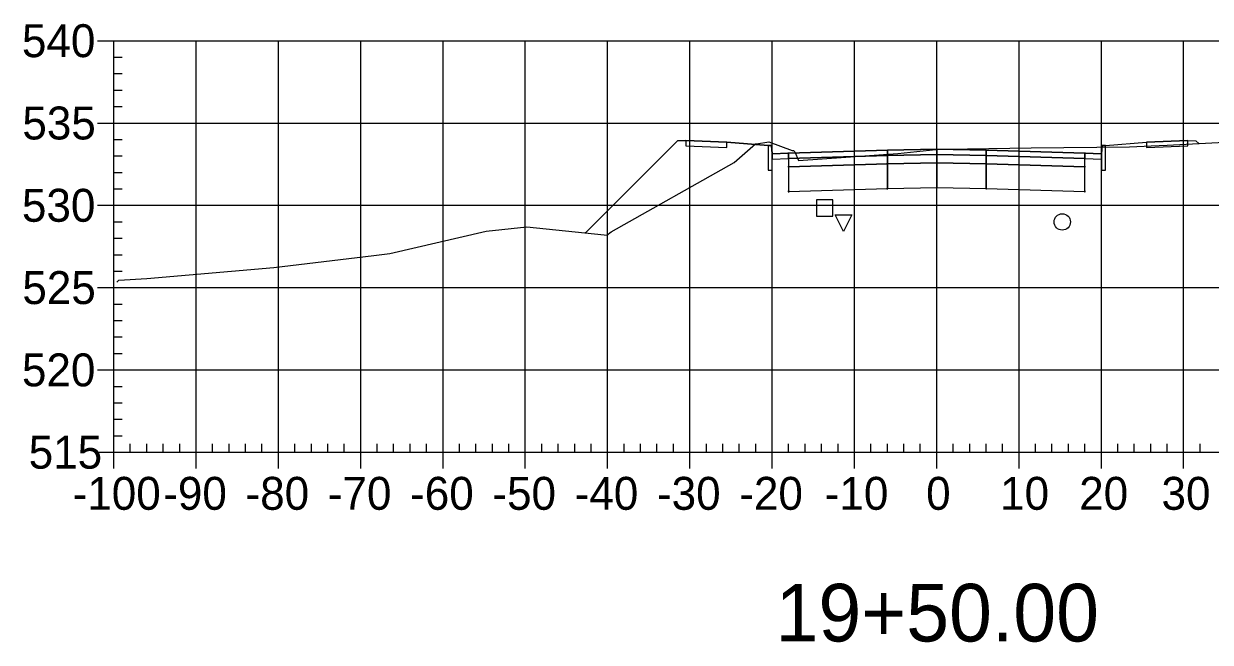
# Model space of a CAD drawing. Extents: x 704834 to 709892, y 372981 to 377533.
# Drawn here: x 707194 to 707338.1, y 376967.7 to 377042.9 of the extents above; entities that cross this region are included whole.
import ezdxf

# ---------------------------------------------------------------- set-up
doc = ezdxf.new("R2010")
doc.units = 0
for name, color, linetype in [('1', 7, 'Continuous'), ('10', 7, 'Continuous'), ('13', 7, 'Continuous'), ('14', 7, 'Continuous'), ('57', 7, 'Continuous'), ('Default_Xsect', 7, 'Continuous'), ('Existing', 7, 'Continuous')]:
    doc.layers.add(name, color=color, linetype=linetype)

msp = doc.modelspace()

# ---------------------------------------------------------------- linework, layer by layer
for points in [[(707273.41, 377028.65), (707262.24, 377017.48)], [(707274.41, 377028.69), (707273.41, 377028.65)], [(707284.41, 377028.09), (707279.41, 377028.49)], [(707325.41, 377028.09), (707330.41, 377028.49)], [(707335.41, 377028.69), (707336.41, 377028.65)], [(707336.41, 377028.65), (707336.75, 377028.32)]]:
    msp.add_lwpolyline(points)
for points in [[(707279.41, 377028.49), (707274.41, 377028.69), (707274.41, 377028.03), (707279.41, 377027.83)], [(707330.41, 377027.83), (707335.41, 377028.03), (707335.41, 377028.69), (707330.41, 377028.49)], [(707284.91, 377027.09), (707284.83, 377028.09), (707284.41, 377028.09), (707284.41, 377025.09), (707284.91, 377025.09)], [(707286.91, 377027.17), (707284.91, 377027.09), (707284.91, 377026.43), (707286.91, 377026.51)], [(707298.91, 377027.53), (707286.91, 377027.17), (707286.91, 377026.51), (707298.91, 377026.87)], [(707298.91, 377026.87), (707286.91, 377026.51), (707286.91, 377025.51), (707298.91, 377025.87)], [(707298.86, 377026.82), (707298.96, 377026.82), (707298.96, 377026.92), (707298.86, 377026.92)], [(707304.91, 377027.65), (707298.91, 377027.53), (707298.91, 377026.87), (707304.91, 377026.99)], [(707304.91, 377026.99), (707298.91, 377026.87), (707298.91, 377025.87), (707304.91, 377025.99)], [(707304.86, 377026.94), (707304.96, 377026.94), (707304.96, 377027.04), (707304.86, 377027.04)], [(707304.91, 377026.99), (707310.91, 377026.87), (707310.91, 377027.53), (707304.91, 377027.65)], [(707304.91, 377025.99), (707310.91, 377025.87), (707310.91, 377026.87), (707304.91, 377026.99)], [(707310.86, 377026.82), (707310.96, 377026.82), (707310.96, 377026.92), (707310.86, 377026.92)], [(707310.91, 377026.87), (707322.91, 377026.51), (707322.91, 377027.17), (707310.91, 377027.53)], [(707310.91, 377025.87), (707322.91, 377025.51), (707322.91, 377026.51), (707310.91, 377026.87)], [(707322.91, 377026.51), (707324.91, 377026.43), (707324.91, 377027.09), (707322.91, 377027.17)], [(707324.91, 377025.09), (707325.41, 377025.09), (707325.41, 377028.09), (707325, 377028.09), (707324.91, 377027.09)], [(707286.86, 377025.46), (707286.96, 377025.46), (707286.96, 377025.56), (707286.86, 377025.56)], [(707298.91, 377025.87), (707286.91, 377025.51), (707286.91, 377022.51), (707298.91, 377022.87)], [(707298.86, 377025.82), (707298.96, 377025.82), (707298.96, 377025.92), (707298.86, 377025.92)], [(707304.91, 377025.99), (707298.91, 377025.87), (707298.91, 377022.87), (707304.91, 377022.99)], [(707304.86, 377025.94), (707304.96, 377025.94), (707304.96, 377026.04), (707304.86, 377026.04)], [(707304.91, 377022.99), (707310.91, 377022.87), (707310.91, 377025.87), (707304.91, 377025.99)], [(707310.86, 377025.82), (707310.96, 377025.82), (707310.96, 377025.92), (707310.86, 377025.92)], [(707310.91, 377022.87), (707322.91, 377022.51), (707322.91, 377025.51), (707310.91, 377025.87)], [(707322.86, 377025.46), (707322.96, 377025.46), (707322.96, 377025.56), (707322.86, 377025.56)], [(707286.86, 377022.46), (707286.96, 377022.46), (707286.96, 377022.56), (707286.86, 377022.56)], [(707298.86, 377022.82), (707298.96, 377022.82), (707298.96, 377022.92), (707298.86, 377022.92)], [(707304.86, 377022.94), (707304.96, 377022.94), (707304.96, 377023.04), (707304.86, 377023.04)], [(707310.86, 377022.82), (707310.96, 377022.82), (707310.96, 377022.92), (707310.86, 377022.92)], [(707322.86, 377022.46), (707322.96, 377022.46), (707322.96, 377022.56), (707322.86, 377022.56)]]:
    msp.add_lwpolyline(points, close=True)
at = {"layer": '1'}
msp.add_lwpolyline([(707293.57, 377017.65), (707292.57, 377019.65), (707294.57, 377019.65)], close=True, dxfattribs=at)
at = {"layer": '10'}
msp.add_lwpolyline([(707290.3, 377019.48), (707292.3, 377019.48), (707292.3, 377021.48), (707290.3, 377021.48)], close=True, dxfattribs=at)
at = {"layer": '13'}
msp.add_circle((707320.16, 377018.8), 1, dxfattribs=at)
at = {"layer": '14'}
for points in [[(707336.75, 377028.32), (707336.75, 377028.37), (707336.75, 377028.32), (707336.7, 377028.32), (707336.75, 377028.32), (707336.75, 377028.27), (707336.75, 377028.32), (707336.8, 377028.32)], [(707286.91, 377027.17), (707286.91, 377027.22), (707286.91, 377027.17), (707286.86, 377027.17), (707286.91, 377027.17), (707286.91, 377027.12), (707286.91, 377027.17), (707286.96, 377027.17)], [(707304.91, 377027.65), (707304.91, 377027.7), (707304.91, 377027.65), (707304.86, 377027.65), (707304.91, 377027.65), (707304.91, 377027.6), (707304.91, 377027.65), (707304.96, 377027.65)], [(707322.91, 377027.17), (707322.91, 377027.22), (707322.91, 377027.17), (707322.86, 377027.17), (707322.91, 377027.17), (707322.91, 377027.12), (707322.91, 377027.17), (707322.96, 377027.17)], [(707262.24, 377017.48), (707262.24, 377017.53), (707262.24, 377017.48), (707262.19, 377017.48), (707262.24, 377017.48), (707262.24, 377017.43), (707262.24, 377017.48), (707262.29, 377017.48)]]:
    msp.add_lwpolyline(points, dxfattribs=at)
at = {"layer": '57'}
for p, q in [((707202.91, 377040.82), (707204.91, 377040.82)), ((707204.91, 377040.82), (707404.91, 377040.82)), ((707204.91, 376990.82), (707204.91, 377040.82)), ((707204.91, 376990.82), (707204.91, 377040.82)), ((707214.91, 376990.82), (707214.91, 377040.82)), ((707224.91, 376990.82), (707224.91, 377040.82)), ((707234.91, 376990.82), (707234.91, 377040.82)), ((707244.91, 376990.82), (707244.91, 377040.82)), ((707254.91, 376990.82), (707254.91, 377040.82)), ((707264.91, 376990.82), (707264.91, 377040.82)), ((707274.91, 376990.82), (707274.91, 377040.82)), ((707284.91, 376990.82), (707284.91, 377040.82)), ((707294.91, 376990.82), (707294.91, 377040.82)), ((707304.91, 376990.82), (707304.91, 377040.82)), ((707314.91, 376990.82), (707314.91, 377040.82)), ((707324.91, 376990.82), (707324.91, 377040.82)), ((707334.91, 376990.82), (707334.91, 377040.82)), ((707204.91, 377038.82), (707205.91, 377038.82)), ((707204.91, 377036.82), (707205.91, 377036.82)), ((707204.91, 377034.82), (707205.91, 377034.82)), ((707204.91, 377032.82), (707205.91, 377032.82)), ((707202.91, 377030.82), (707204.91, 377030.82)), ((707204.91, 377030.82), (707404.91, 377030.82)), ((707204.91, 377028.82), (707205.91, 377028.82)), ((707204.91, 377026.82), (707205.91, 377026.82)), ((707204.91, 377024.82), (707205.91, 377024.82)), ((707204.91, 377022.82), (707205.91, 377022.82)), ((707202.91, 377020.82), (707204.91, 377020.82)), ((707204.91, 377020.82), (707404.91, 377020.82)), ((707204.91, 377018.82), (707205.91, 377018.82)), ((707204.91, 377016.82), (707205.91, 377016.82)), ((707204.91, 377014.82), (707205.91, 377014.82)), ((707204.91, 377012.82), (707205.91, 377012.82)), ((707202.91, 377010.82), (707204.91, 377010.82)), ((707204.91, 377010.82), (707404.91, 377010.82)), ((707204.91, 377008.82), (707205.91, 377008.82)), ((707204.91, 377006.82), (707205.91, 377006.82)), ((707204.91, 377004.82), (707205.91, 377004.82)), ((707204.91, 377002.82), (707205.91, 377002.82)), ((707202.91, 377000.82), (707204.91, 377000.82)), ((707204.91, 377000.82), (707404.91, 377000.82)), ((707204.91, 376998.82), (707205.91, 376998.82)), ((707204.91, 376996.82), (707205.91, 376996.82)), ((707204.91, 376994.82), (707205.91, 376994.82)), ((707204.91, 376992.82), (707205.91, 376992.82)), ((707202.91, 376990.82), (707204.91, 376990.82)), ((707204.91, 376990.82), (707404.91, 376990.82)), ((707204.91, 376990.82), (707404.91, 376990.82)), ((707204.91, 376988.82), (707204.91, 376990.82)), ((707206.91, 376990.82), (707206.91, 376991.82)), ((707208.91, 376990.82), (707208.91, 376991.82)), ((707210.91, 376990.82), (707210.91, 376991.82)), ((707212.91, 376990.82), (707212.91, 376991.82)), ((707214.91, 376988.82), (707214.91, 376990.82)), ((707216.91, 376990.82), (707216.91, 376991.82)), ((707218.91, 376990.82), (707218.91, 376991.82)), ((707220.91, 376990.82), (707220.91, 376991.82)), ((707222.91, 376990.82), (707222.91, 376991.82)), ((707224.91, 376988.82), (707224.91, 376990.82)), ((707226.91, 376990.82), (707226.91, 376991.82)), ((707228.91, 376990.82), (707228.91, 376991.82)), ((707230.91, 376990.82), (707230.91, 376991.82)), ((707232.91, 376990.82), (707232.91, 376991.82)), ((707234.91, 376988.82), (707234.91, 376990.82)), ((707236.91, 376990.82), (707236.91, 376991.82)), ((707238.91, 376990.82), (707238.91, 376991.82)), ((707240.91, 376990.82), (707240.91, 376991.82)), ((707242.91, 376990.82), (707242.91, 376991.82)), ((707244.91, 376988.82), (707244.91, 376990.82)), ((707246.91, 376990.82), (707246.91, 376991.82)), ((707248.91, 376990.82), (707248.91, 376991.82)), ((707250.91, 376990.82), (707250.91, 376991.82)), ((707252.91, 376990.82), (707252.91, 376991.82)), ((707254.91, 376988.82), (707254.91, 376990.82)), ((707256.91, 376990.82), (707256.91, 376991.82)), ((707258.91, 376990.82), (707258.91, 376991.82)), ((707260.91, 376990.82), (707260.91, 376991.82)), ((707262.91, 376990.82), (707262.91, 376991.82)), ((707264.91, 376988.82), (707264.91, 376990.82)), ((707266.91, 376990.82), (707266.91, 376991.82)), ((707268.91, 376990.82), (707268.91, 376991.82)), ((707270.91, 376990.82), (707270.91, 376991.82)), ((707272.91, 376990.82), (707272.91, 376991.82)), ((707274.91, 376988.82), (707274.91, 376990.82)), ((707276.91, 376990.82), (707276.91, 376991.82)), ((707278.91, 376990.82), (707278.91, 376991.82)), ((707280.91, 376990.82), (707280.91, 376991.82)), ((707282.91, 376990.82), (707282.91, 376991.82)), ((707284.91, 376988.82), (707284.91, 376990.82)), ((707286.91, 376990.82), (707286.91, 376991.82)), ((707288.91, 376990.82), (707288.91, 376991.82)), ((707290.91, 376990.82), (707290.91, 376991.82)), ((707292.91, 376990.82), (707292.91, 376991.82)), ((707294.91, 376988.82), (707294.91, 376990.82)), ((707296.91, 376990.82), (707296.91, 376991.82)), ((707298.91, 376990.82), (707298.91, 376991.82)), ((707300.91, 376990.82), (707300.91, 376991.82)), ((707302.91, 376990.82), (707302.91, 376991.82)), ((707304.91, 376988.82), (707304.91, 376990.82)), ((707306.91, 376990.82), (707306.91, 376991.82)), ((707308.91, 376990.82), (707308.91, 376991.82)), ((707310.91, 376990.82), (707310.91, 376991.82)), ((707312.91, 376990.82), (707312.91, 376991.82)), ((707314.91, 376988.82), (707314.91, 376990.82)), ((707316.91, 376990.82), (707316.91, 376991.82)), ((707318.91, 376990.82), (707318.91, 376991.82)), ((707320.91, 376990.82), (707320.91, 376991.82)), ((707322.91, 376990.82), (707322.91, 376991.82)), ((707324.91, 376988.82), (707324.91, 376990.82)), ((707326.91, 376990.82), (707326.91, 376991.82)), ((707328.91, 376990.82), (707328.91, 376991.82)), ((707330.91, 376990.82), (707330.91, 376991.82)), ((707332.91, 376990.82), (707332.91, 376991.82)), ((707334.91, 376988.82), (707334.91, 376990.82)), ((707336.91, 376990.82), (707336.91, 376991.82))]:
    msp.add_line(p, q, dxfattribs=at)
at = {"layer": 'Default_Xsect'}
msp.add_lwpolyline([(707262.24, 377017.48), (707273.41, 377028.65), (707274.41, 377028.69), (707279.41, 377028.49), (707284.41, 377028.09), (707284.83, 377028.09), (707284.91, 377027.09), (707286.91, 377027.17), (707298.91, 377027.53), (707304.91, 377027.65), (707310.91, 377027.53), (707322.91, 377027.17), (707324.91, 377027.09), (707325, 377028.09), (707325.41, 377028.09), (707330.41, 377028.49), (707335.41, 377028.69), (707336.41, 377028.65), (707336.75, 377028.32)], dxfattribs=at)
at = {"layer": 'Existing'}
msp.add_lwpolyline([(707205.27, 377011.47), (707205.53, 377011.73), (707208.9, 377011.94), (707224.34, 377013.27), (707236.52, 377014.72), (707238.45, 377014.97), (707250.15, 377017.68), (707255.1, 377018.19), (707264.5, 377017.25), (707264.81, 377017.2), (707265.34, 377017.58), (707280.31, 377026.02), (707282.9, 377028.28), (707283.02, 377028.27), (707284.5, 377028.52), (707287.32, 377027.47), (707287.51, 377027.48), (707287.66, 377027.32), (707288.11, 377026.26), (707300.16, 377027.12), (707304.79, 377027.61), (707308.66, 377027.7), (707316.37, 377027.8), (707328.32, 377027.92), (707330.12, 377027.99), (707330.95, 377028.05), (707332.89, 377028.12), (707340.65, 377028.52)], dxfattribs=at)

# ---------------------------------------------------------------- texts
at = {"layer": '1'}
msp.add_text('19+50.00', height=7, dxfattribs=at).set_placement((707285.32, 376967.82))
at = {"layer": '14'}
for p in [(707274.38, 377028.64), (707335.38, 377028.64), (707274.38, 377027.98), (707279.38, 377027.78), (707330.38, 377027.78), (707335.38, 377027.98)]:
    msp.add_text('+', height=0.1, dxfattribs=at).set_placement(p)
at = {"layer": '57'}
for s, p in [('540', (707193.74, 377038.82)), ('535', (707193.79, 377028.82)), ('530', (707193.74, 377018.82)), ('525', (707193.79, 377008.82)), ('520', (707193.74, 376998.82)), ('515', (707194.56, 376988.82)), ('-100', (707199.9, 376983.82)), ('-90', (707210.91, 376983.82)), ('-80', (707220.91, 376983.82)), ('-70', (707230.91, 376983.82)), ('-60', (707240.91, 376983.82)), ('-50', (707250.91, 376983.82)), ('-40', (707260.91, 376983.82)), ('-30', (707270.91, 376983.82)), ('-20', (707280.91, 376983.82)), ('-10', (707291.3, 376983.82)), ('0', (707303.62, 376983.82)), ('10', (707312.61, 376983.82)), ('20', (707322.22, 376983.82)), ('30', (707332.22, 376983.82))]:
    msp.add_text(s, height=4, dxfattribs=at).set_placement(p)

doc.saveas('drawing.dxf')
